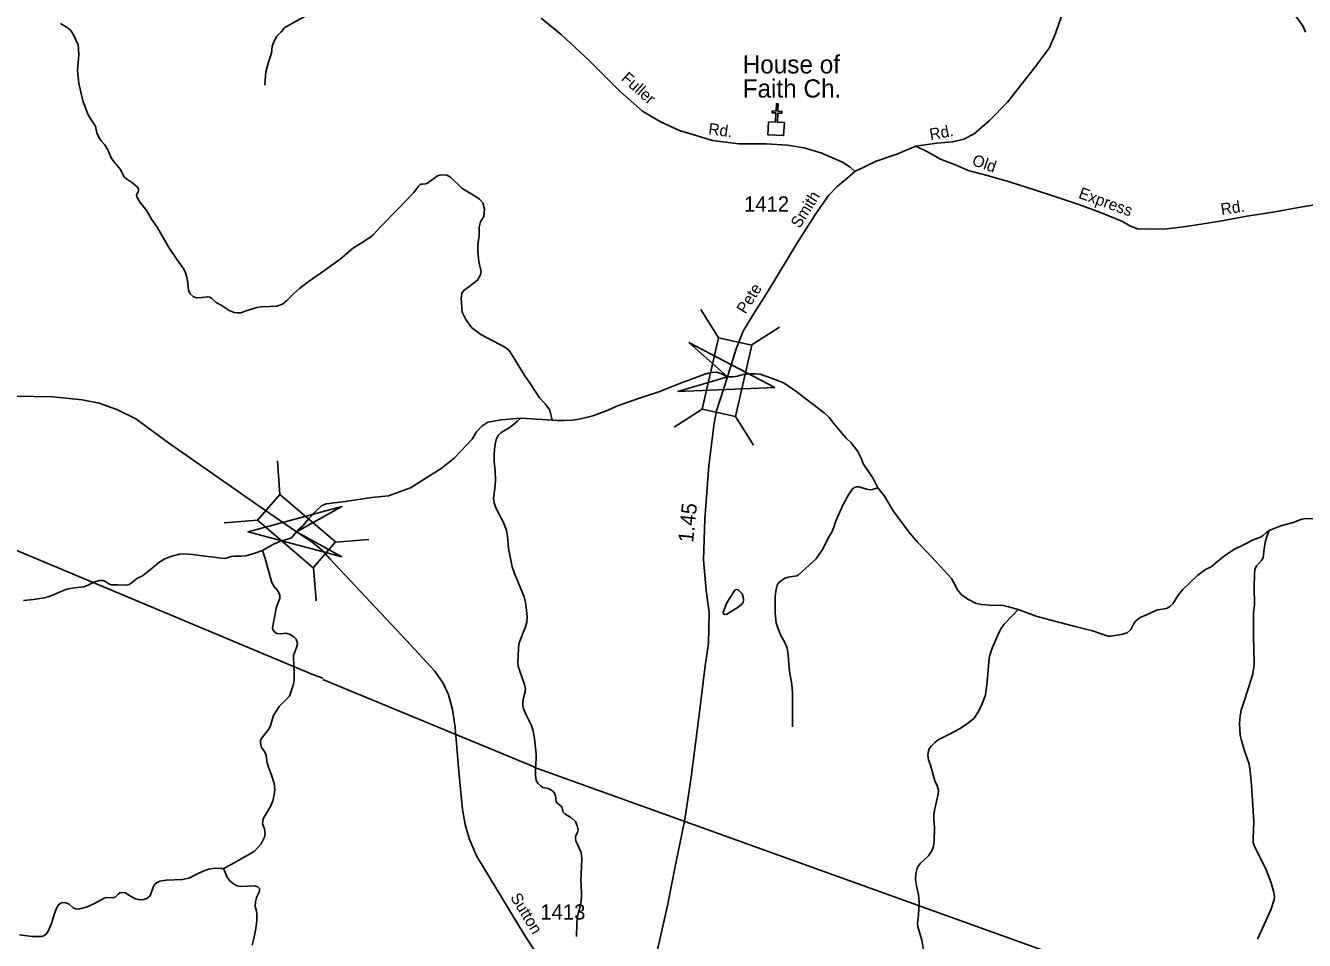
# Model space of a CAD drawing. Extents: x 2126262 to 2293712, y 749403 to 919119.
# Drawn here: x 2218946 to 2229493, y 888318 to 895865 of the extents above; entities that cross this region are included whole.
import ezdxf

# ---------------------------------------------------------------- set-up
doc = ezdxf.new("R2010")
doc.units = 0
for name, color, linetype in [('Exist Cultural Church CELL', 7, 'Continuous'), ('Exist Cultural Church Label', 7, 'Continuous'), ('Exist Hydrographic Creek Single Shore', 7, 'Continuous'), ('Exist Hydrographic Misc Water Feature', 7, 'Continuous'), ('Exist Road Non-System Type 51', 7, 'Continuous'), ('Exist Road Non-System Type 51 Label', 7, 'Continuous'), ('Exist Road Secondary Mileage Hundredths English Label', 7, 'Continuous'), ('Exist Road Secondary Structure Standard Bridge Attributed CELL', 7, 'Continuous'), ('Exist Road Secondary Structure Standard Bridge CELL', 7, 'Continuous'), ('Exist Road Secondary Type 51 Attributed', 7, 'Continuous'), ('Exist Road Secondary Type 51 Label', 7, 'Continuous'), ('Exist Road Secondary Type 51 Number Label', 7, 'Continuous'), ('Exist Utilities Electrical Transmission Line', 7, 'Continuous')]:
    doc.layers.add(name, color=color, linetype=linetype)

msp = doc.modelspace()

# ---------------------------------------------------------------- linework, layer by layer
at = {"layer": 'Exist Cultural Church CELL'}
msp.add_lwpolyline([(2225073, 895070), (2225130, 895068), (2225134, 895144), (2225102, 895145), (2225103, 895161), (2225135, 895160), (2225138, 895220), (2225154, 895219), (2225151, 895159), (2225183, 895157), (2225182, 895141), (2225150, 895143), (2225146, 895067), (2225204, 895064), (2225198, 894957), (2225068, 894964)], close=True, dxfattribs=at)
at = {"layer": 'Exist Hydrographic Creek Single Shore'}
for points in [[(2229140, 896285), (2229183, 896282), (2229241, 896276), (2229303, 896261), (2229345, 896244), (2229386, 896214), (2229412, 896187), (2229423, 896164), (2229428, 896136), (2229425, 896106), (2229415, 896079), (2229397, 896067), (2229380, 896053), (2229377, 896041), (2229380, 896015), (2229418, 895947), (2229461, 895890), (2229483, 895858), (2229501, 895810)], [(2219233, 895881), (2219268, 895861), (2219298, 895842), (2219315, 895827), (2219338, 895793), (2219378, 895706), (2219382, 895669), (2219386, 895624), (2219375, 895494), (2219385, 895391), (2219419, 895243), (2219439, 895186), (2219460, 895134), (2219493, 895080), (2219522, 895034), (2219533, 894981), (2219552, 894940), (2219569, 894913), (2219596, 894884), (2219621, 894846), (2219637, 894806), (2219652, 894774), (2219670, 894745), (2219725, 894680), (2219758, 894618), (2219782, 894598), (2219829, 894564), (2219869, 894533), (2219878, 894517), (2219877, 894501), (2219861, 894466), (2219863, 894452), (2219891, 894406), (2219947, 894336), (2219984, 894269), (2220030, 894203), (2220126, 894034), (2220196, 893933), (2220244, 893865), (2220261, 893834), (2220274, 893798), (2220281, 893761), (2220288, 893682), (2220303, 893653), (2220330, 893627), (2220354, 893618), (2220399, 893621), (2220447, 893628), (2220465, 893624)], [(2220465, 893624), (2220483, 893614), (2220518, 893581), (2220558, 893558), (2220624, 893515), (2220665, 893497), (2220693, 893494), (2220717, 893496), (2220782, 893516), (2220854, 893540), (2220888, 893546), (2220959, 893547), (2221019, 893550), (2221064, 893568), (2221100, 893597), (2221154, 893652), (2221204, 893697), (2221275, 893751), (2221374, 893821), (2221539, 893938), (2221651, 894030), (2221721, 894076), (2221776, 894110), (2221810, 894137), (2221876, 894207), (2222015, 894349), (2222147, 894489), (2222186, 894541), (2222204, 894556), (2222218, 894557), (2222245, 894558), (2222260, 894564), (2222312, 894602), (2222343, 894625), (2222363, 894632), (2222384, 894634)], [(2223288, 892609), (2223270, 892691), (2223230, 892745), (2223184, 892794), (2223113, 892905), (2223059, 892984), (2222995, 893087), (2222933, 893184), (2222904, 893208), (2222701, 893316), (2222624, 893374), (2222576, 893439), (2222547, 893502), (2222538, 893616), (2222545, 893658), (2222562, 893683), (2222601, 893709), (2222674, 893766), (2222698, 893808), (2222703, 893834), (2222684, 893919), (2222677, 893999), (2222677, 894054), (2222687, 894135), (2222686, 894203), (2222699, 894246), (2222724, 894290), (2222732, 894349), (2222716, 894403), (2222689, 894434), (2222639, 894467), (2222580, 894501), (2222544, 894524), (2222449, 894613), (2222419, 894632), (2222384, 894634)], [(2223288, 892609), (2223332, 892606), (2223386, 892607), (2223453, 892610), (2223511, 892619), (2223625, 892646), (2223728, 892684), (2223823, 892724), (2223930, 892763), (2224018, 892794), (2224176, 892846), (2224346, 892915), (2224482, 892964), (2224549, 892988), (2224600, 893002), (2224648, 893005), (2224685, 892991), (2224735, 892967), (2224780, 892966), (2224816, 892974), (2224845, 892982), (2224865, 892987), (2224924, 892993), (2224962, 892993), (2225003, 892988), (2225089, 892958), (2225196, 892917), (2225234, 892892), (2225298, 892849), (2225438, 892741), (2225533, 892671), (2225572, 892631), (2225611, 892583), (2225664, 892519), (2225713, 892460), (2225754, 892423), (2225810, 892351), (2225839, 892290), (2225853, 892251), (2225882, 892212), (2225936, 892130), (2225975, 892052)], [(2221386, 891903), (2221425, 891919), (2221582, 891938), (2221801, 891973), (2221910, 891982), (2221938, 891986), (2222119, 892052), (2222372, 892212), (2222480, 892297), (2222584, 892407), (2222630, 892454), (2222666, 892513), (2222708, 892561), (2222757, 892593), (2222867, 892613), (2223030, 892627)], [(2223030, 892627), (2223288, 892609)], [(2225975, 892052), (2226029, 891983), (2226100, 891863), (2226194, 891735), (2226240, 891677), (2226301, 891604), (2226380, 891525), (2226488, 891405), (2226582, 891303), (2226600, 891274), (2226632, 891209), (2226662, 891172), (2226716, 891132), (2226781, 891101), (2226826, 891088), (2226899, 891085), (2227009, 891080), (2227052, 891071), (2227133, 891049)], [(2229203, 891700), (2229298, 891739), (2229400, 891766), (2229473, 891793), (2229504, 891798), (2229617, 891794), (2229686, 891799), (2229781, 891820), (2229880, 891845), (2229986, 891866), (2230043, 891890), (2230100, 891922), (2230128, 891930), (2230160, 891928), (2230216, 891911), (2230250, 891910), (2230303, 891906), (2230383, 891893), (2230489, 891859)], [(2220899, 891536), (2220990, 891588), (2221049, 891611), (2221125, 891633), (2221141, 891642), (2221181, 891690), (2221200, 891712), (2221238, 891745), (2221283, 891798), (2221344, 891866), (2221386, 891903)], [(2227133, 891049), (2227280, 890993), (2227401, 890961), (2227602, 890907), (2227745, 890873), (2227834, 890841), (2227874, 890828), (2227896, 890827), (2227981, 890841), (2228031, 890856), (2228062, 890884), (2228084, 890927), (2228104, 890955), (2228139, 890981), (2228192, 891003), (2228281, 891045), (2228356, 891057), (2228380, 891071), (2228409, 891096), (2228451, 891166), (2228490, 891212), (2228614, 891330), (2228677, 891378), (2228724, 891401), (2228779, 891446), (2228834, 891490), (2228910, 891543), (2229003, 891588), (2229071, 891624), (2229125, 891643), (2229155, 891661), (2229180, 891684), (2229203, 891700)], [(2220899, 891536), (2220836, 891514), (2220762, 891492), (2220726, 891488), (2220664, 891489), (2220640, 891484), (2220608, 891473), (2220589, 891470), (2220556, 891472), (2220502, 891481), (2220424, 891489), (2220324, 891501), (2220252, 891508), (2220214, 891504), (2220152, 891488), (2220093, 891467), (2220044, 891435), (2219990, 891390), (2219911, 891325), (2219863, 891304), (2219825, 891272), (2219800, 891254), (2219777, 891249), (2219709, 891251), (2219652, 891252), (2219631, 891261), (2219608, 891277), (2219586, 891287), (2219554, 891286), (2219505, 891273), (2219461, 891248), (2219425, 891235), (2219350, 891226), (2219287, 891216), (2219249, 891202), (2219177, 891169), (2219131, 891152), (2219099, 891143), (2219011, 891131), (2218928, 891121)], [(2220899, 891536), (2220921, 891470), (2220973, 891279), (2220991, 891242), (2221026, 891201), (2221042, 891166), (2221043, 891141), (2221032, 891111), (2221012, 891062), (2221007, 891026), (2220983, 890900), (2220985, 890881), (2221001, 890862), (2221018, 890851), (2221050, 890848), (2221092, 890852), (2221127, 890842), (2221159, 890823), (2221176, 890803), (2221185, 890780), (2221187, 890765), (2221180, 890736), (2221156, 890669), (2221154, 890647), (2221158, 890592), (2221160, 890513), (2221160, 890464), (2221154, 890432), (2221142, 890391), (2221121, 890333), (2221084, 890295), (2221037, 890247), (2220991, 890175), (2220964, 890084), (2220949, 890059), (2220899, 889995), (2220884, 889970), (2220884, 889947), (2220892, 889910), (2220920, 889875), (2220929, 889845), (2220938, 889782), (2220950, 889748), (2220973, 889682), (2220996, 889613), (2221001, 889564), (2220996, 889519), (2220984, 889469), (2220967, 889429), (2220905, 889322), (2220902, 889300), (2220901, 889281), (2220917, 889238), (2220922, 889198), (2220916, 889170), (2220888, 889115), (2220835, 889056), (2220792, 889029), (2220717, 888988), (2220648, 888947), (2220578, 888912)], [(2220578, 888912), (2220558, 888911), (2220509, 888914), (2220455, 888905), (2220410, 888891), (2220358, 888864), (2220293, 888832), (2220241, 888822), (2220104, 888816), (2220053, 888806), (2220025, 888794), (2220009, 888779), (2219997, 888759), (2219972, 888687), (2219947, 888665), (2219920, 888656), (2219889, 888654), (2219851, 888661), (2219806, 888685), (2219769, 888710), (2219743, 888714), (2219723, 888712), (2219708, 888701), (2219687, 888679), (2219674, 888672), (2219661, 888671), (2219616, 888672), (2219593, 888667), (2219515, 888623), (2219454, 888595), (2219381, 888576), (2219358, 888578), (2219339, 888586), (2219306, 888618), (2219272, 888631), (2219242, 888628), (2219219, 888615), (2219200, 888584), (2219180, 888531), (2219158, 888458), (2219134, 888400), (2219118, 888373), (2219097, 888357), (2219076, 888352), (2219001, 888350), (2218896, 888364)]]:
    msp.add_lwpolyline(points, dxfattribs=at)
at = {"layer": 'Exist Hydrographic Misc Water Feature'}
for points in [[(2223030, 892627), (2223002, 892601), (2222971, 892574), (2222935, 892546), (2222867, 892507), (2222842, 892482), (2222828, 892449), (2222817, 892399), (2222809, 892328), (2222811, 892270), (2222818, 892191), (2222820, 892115), (2222816, 892047), (2222806, 891966), (2222809, 891928), (2222825, 891887), (2222885, 891771), (2222912, 891702), (2222920, 891653), (2222929, 891551), (2222958, 891400), (2222977, 891346), (2223026, 891233), (2223057, 891153), (2223069, 891105), (2223076, 891043), (2223082, 890988), (2223080, 890943), (2223067, 890898), (2223049, 890858), (2223015, 890766), (2223011, 890723), (2223008, 890670), (2223006, 890614), (2223008, 890582), (2223026, 890530), (2223061, 890429), (2223068, 890394), (2223067, 890368), (2223051, 890320), (2223046, 890289), (2223046, 890256), (2223052, 890228), (2223076, 890174), (2223118, 890092), (2223133, 890045), (2223143, 889983), (2223158, 889855), (2223158, 889820), (2223152, 889734), (2223152, 889683), (2223158, 889638), (2223170, 889615), (2223192, 889593), (2223211, 889580), (2223255, 889571), (2223291, 889552), (2223307, 889533), (2223316, 889511), (2223323, 889464), (2223331, 889451), (2223362, 889426), (2223371, 889411), (2223380, 889376), (2223392, 889363), (2223451, 889326), (2223481, 889299), (2223496, 889263), (2223502, 889232), (2223498, 889210), (2223482, 889179), (2223481, 889161), (2223484, 889140), (2223527, 889044), (2223533, 888994), (2223532, 888925), (2223525, 888811), (2223527, 888776), (2223532, 888706), (2223532, 888677), (2223526, 888620), (2223505, 888550), (2223496, 888504), (2223493, 888456), (2223490, 888352)], [(2225975, 892052), (2225932, 892038), (2225911, 892036), (2225882, 892041), (2225822, 892059), (2225798, 892060), (2225781, 892055), (2225765, 892043), (2225734, 891995), (2225690, 891915), (2225641, 891811), (2225625, 891770), (2225612, 891726), (2225594, 891685), (2225566, 891637), (2225523, 891552), (2225465, 891467), (2225321, 891335), (2225307, 891327), (2225235, 891316), (2225209, 891307), (2225159, 891272), (2225144, 891250), (2225135, 891217), (2225128, 891156), (2225128, 891018), (2225137, 890938), (2225147, 890904), (2225171, 890840), (2225208, 890775), (2225228, 890728), (2225233, 890694), (2225239, 890642), (2225240, 890588), (2225248, 890521), (2225262, 890449), (2225270, 890368), (2225271, 890285), (2225272, 890080)], [(2229203, 891700), (2229181, 891643), (2229169, 891600), (2229160, 891549), (2229152, 891475), (2229142, 891454), (2229119, 891431), (2229097, 891408), (2229085, 891378), (2229082, 891340), (2229080, 891229), (2229082, 891090), (2229074, 891019), (2229073, 890829), (2229078, 890609), (2229076, 890569), (2229064, 890506), (2229031, 890403), (2228992, 890276), (2228972, 890217), (2228962, 890171), (2228958, 890105), (2228964, 890012), (2228971, 889978), (2228998, 889882), (2229038, 889773), (2229047, 889714), (2229056, 889598), (2229068, 889431), (2229076, 889296), (2229070, 889160), (2229071, 889124), (2229083, 889087), (2229145, 888969), (2229177, 888901), (2229218, 888793), (2229241, 888713), (2229246, 888678), (2229244, 888656), (2229217, 888571), (2229105, 888330)], [(2227133, 891049), (2227083, 890997), (2227018, 890928), (2226994, 890898), (2226972, 890856), (2226919, 890730), (2226897, 890663), (2226890, 890617), (2226886, 890544), (2226875, 890427), (2226862, 890344), (2226834, 890271), (2226805, 890206), (2226769, 890153), (2226724, 890117), (2226654, 890067), (2226559, 890016), (2226472, 889972), (2226444, 889951), (2226417, 889924), (2226397, 889900), (2226392, 889882), (2226388, 889847), (2226393, 889809), (2226409, 889765), (2226445, 889634), (2226464, 889594), (2226473, 889569), (2226475, 889546), (2226471, 889526), (2226444, 889405), (2226438, 889358), (2226436, 889317), (2226441, 889248), (2226440, 889138), (2226433, 889093), (2226419, 889058), (2226393, 889017), (2226326, 888955), (2226302, 888922), (2226287, 888869), (2226285, 888820), (2226297, 888755), (2226309, 888694), (2226316, 888636), (2226313, 888584), (2226310, 888527), (2226301, 888458), (2226304, 888432), (2226317, 888396), (2226337, 888321), (2226352, 888237)], [(2220578, 888912), (2220607, 888841), (2220628, 888814), (2220662, 888782), (2220691, 888769), (2220718, 888764), (2220834, 888768), (2220862, 888760), (2220874, 888746), (2220875, 888733), (2220871, 888717), (2220850, 888672), (2220841, 888635), (2220840, 888600), (2220850, 888560), (2220853, 888539), (2220852, 888483), (2220845, 888416), (2220828, 888333), (2220814, 888280)]]:
    msp.add_lwpolyline(points, dxfattribs=at)
msp.add_lwpolyline([(2224856, 891176), (2224824, 891210), (2224810, 891213), (2224795, 891207), (2224728, 891103), (2224698, 891027), (2224700, 891015), (2224709, 891008), (2224730, 891009), (2224815, 891061), (2224848, 891086), (2224863, 891106), (2224867, 891128), (2224864, 891153)], close=True, dxfattribs=at)
at = {"layer": 'Exist Road Non-System Type 51'}
for points in [[(2222001, 896817), (2222024, 896770), (2222021, 896677), (2221962, 896508), (2221875, 896344), (2221827, 896276), (2221678, 896174), (2221446, 896047), (2221178, 895900), (2221085, 895848), (2221053, 895813), (2221018, 895776), (2220996, 895736), (2220978, 895696), (2220973, 895636), (2220949, 895562), (2220939, 895524), (2220926, 895482), (2220924, 895450), (2220919, 895374)], [(2226287, 894871), (2226378, 894826), (2226492, 894764), (2226622, 894714), (2226719, 894669), (2226876, 894627), (2227062, 894575), (2227284, 894505), (2227426, 894458)], [(2227426, 894458), (2227633, 894388), (2227810, 894323), (2227994, 894248), (2228052, 894214), (2228116, 894189), (2228181, 894184), (2228358, 894189), (2228517, 894206), (2228797, 894251), (2229018, 894293), (2229235, 894326), (2229444, 894363), (2229724, 894410), (2229889, 894428), (2230053, 894435), (2230217, 894435), (2230314, 894428), (2230414, 894428)]]:
    msp.add_lwpolyline(points, dxfattribs=at)
at = {"layer": 'Exist Road Secondary Structure Standard Bridge Attributed CELL'}
for points in [[(2224417, 893251), (2225125, 892879), (2224326, 892847), (2224735, 892967)], [(2221554, 891483), (2220781, 891690), (2221554, 891897), (2221181, 891690)]]:
    msp.add_lwpolyline(points, close=True, dxfattribs=at)
at = {"layer": 'Exist Road Secondary Structure Standard Bridge CELL'}
for p, q in [((2224661, 893290), (2224514, 893523)), ((2224931, 893229), (2225164, 893377)), ((2224294, 892553), (2224527, 892701)), ((2224950, 892405), (2224802, 892639)), ((2221022, 892274), (2221043, 891998)), ((2220584, 891763), (2220859, 891784)), ((2221501, 891604), (2221776, 891625)), ((2221321, 891394), (2221342, 891119))]:
    msp.add_line(p, q, dxfattribs=at)
for points in [[(2224527, 892701), (2224660, 893290), (2224935, 893228), (2224802, 892639)], [(2221043, 891998), (2221502, 891605), (2221318, 891391), (2220859, 891784)]]:
    msp.add_lwpolyline(points, close=True, dxfattribs=at)
at = {"layer": 'Exist Road Secondary Type 51 Attributed'}
for points in [[(2227892, 896768), (2227879, 896748), (2227680, 896435), (2227608, 896283), (2227529, 896055), (2227440, 895798), (2227388, 895679), (2227256, 895503), (2227043, 895232), (2226896, 895083), (2226769, 894972), (2226685, 894927), (2226594, 894907), (2226461, 894896), (2226287, 894871), (2226132, 894805), (2225961, 894747), (2225785, 894662)], [(2223198, 895925), (2223364, 895792), (2223593, 895576), (2223847, 895324), (2224034, 895160), (2224181, 895071), (2224338, 895000), (2224612, 894917), (2224827, 894889), (2225055, 894889), (2225229, 894878), (2225367, 894856), (2225514, 894812), (2225682, 894737), (2225746, 894696), (2225785, 894662)], [(2225785, 894662), (2225719, 894603), (2225639, 894537), (2225571, 894465), (2225461, 894308), (2225308, 894068), (2225068, 893671), (2224944, 893476), (2224865, 893343), (2224807, 893198), (2224744, 892994), (2224735, 892967)], [(2224735, 892967), (2224643, 892686), (2224625, 892586), (2224581, 892232), (2224547, 891793), (2224537, 891457), (2224558, 891204), (2224583, 891022), (2224577, 890768), (2224551, 890583), (2224501, 890178), (2224434, 889665), (2224384, 889317), (2224306, 888942), (2224239, 888607), (2224171, 888301), (2224073, 887887), (2224030, 887670), (2224020, 887417)], [(2217882, 892804), (2218861, 892808), (2219171, 892802), (2219413, 892777), (2219553, 892751), (2219699, 892698), (2219854, 892621), (2220125, 892424), (2220873, 891900), (2221181, 891690)], [(2221181, 891690), (2221306, 891605), (2221399, 891528), (2221454, 891465), (2222087, 890793), (2222322, 890540), (2222391, 890440), (2222435, 890343), (2222468, 890224), (2222490, 890075), (2222518, 889712), (2222548, 889399), (2222570, 889275), (2222603, 889158), (2222666, 889016), (2223058, 888367), (2223221, 888117), (2223439, 887753), (2223512, 887668), (2223593, 887597), (2223656, 887553), (2223772, 887488), (2223929, 887420), (2224020, 887417)]]:
    msp.add_lwpolyline(points, dxfattribs=at)
at = {"layer": 'Exist Utilities Electrical Transmission Line'}
for points in [[(2194922, 904903), (2198143, 902140), (2207889, 896145), (2214677, 893292), (2221320, 890510), (2221397, 890481)], [(2258434, 873500), (2253951, 875589), (2253118, 875974), (2249263, 877649), (2247553, 878369), (2245429, 879296), (2244994, 879507), (2244994, 879507), (2233671, 885960), (2223138, 889748), (2223140, 889750), (2221397, 890471)]]:
    msp.add_lwpolyline(points, dxfattribs=at)

# ---------------------------------------------------------------- texts
at = {"layer": 'Exist Cultural Church Label'}
for s, p in [('House of', (2224860, 895470)), ('Faith Ch.', (2224860, 895271))]:
    msp.add_text(s, height=150, dxfattribs=at).set_placement(p)
at = {"layer": 'Exist Road Non-System Type 51 Label'}
for s, rotation, p in [('Old', 340.8354, (2226745, 894716)), ('Express', 340.003, (2227623, 894445)), ('Rd.', 8.5899, (2228810, 894302))]:
    msp.add_text(s, height=95, rotation=rotation, dxfattribs=at).set_placement(p)
at = {"layer": 'Exist Road Secondary Mileage Hundredths English Label'}
msp.add_text('1.45', height=125, rotation=84.0271, dxfattribs=at).set_placement((2224451, 891596))
at = {"layer": 'Exist Road Secondary Type 51 Label'}
for s, rotation, p in [('Fuller', 318.2349, (2223852, 895420)), ('Rd.', 352.5858, (2224573, 894968)), ('Rd.', 10.5023, (2226410, 894919)), ('Smith', 57.768, (2225329, 894186)), ('Pete', 57.768, (2224883, 893479)), ('Sutton', 301.43, (2222940, 888674))]:
    msp.add_text(s, height=95, rotation=rotation, dxfattribs=at).set_placement(p)
at = {"layer": 'Exist Road Secondary Type 51 Number Label'}
for s, p in [('1412', (2224871, 894331)), ('1413', (2223191, 888491))]:
    msp.add_text(s, height=125, dxfattribs=at).set_placement(p)

doc.saveas('drawing.dxf')
